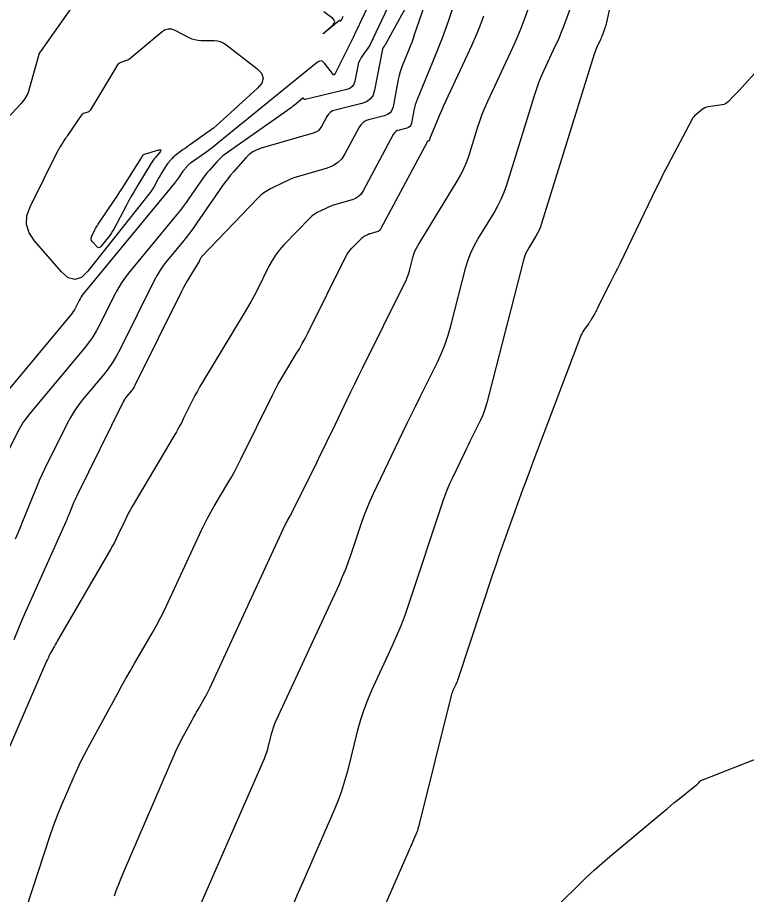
# Model space of a CAD drawing. Extents: x 658976 to 668721, y 639543 to 647196.
# Drawn here: x 661577.9 to 661651.5, y 641499.8 to 641588.4 of the extents above; entities that cross this region are included whole.
import ezdxf

# ---------------------------------------------------------------- set-up
doc = ezdxf.new("R2010")
doc.units = 0
doc.layers.add('Ex_Major Contours', color=7, linetype='Continuous')
doc.layers.add('Ex_Minor Contours', color=7, linetype='Continuous')

msp = doc.modelspace()

# ---------------------------------------------------------------- linework, layer by layer
at = {"layer": 'Ex_Major Contours'}
for points in [[(661616.469, 641591.998), (661613.449, 641585.577), (661613.445, 641585.569), (661613.441, 641585.561), (661613.436, 641585.552), (661613.432, 641585.544), (661613.414, 641585.512), (661613.409, 641585.504), (661613.404, 641585.496), (661613.399, 641585.488), (661613.394, 641585.48), (661612.579, 641584.319), (661612.453, 641584.118), (661612.35, 641583.908), (661612.27, 641583.687), (661612.213, 641583.457), (661611.916, 641581.917), (661611.818, 641581.614), (661611.653, 641581.375), (661611.422, 641581.199), (661611.124, 641581.087), (661606.908, 641580.066), (661606.882, 641580.063), (661606.859, 641580.067), (661606.838, 641580.079), (661606.819, 641580.097), (661606.751, 641580.187), (661606.733, 641580.204), (661606.714, 641580.212), (661606.694, 641580.209), (661606.673, 641580.196), (661605.794, 641579.483), (661605.64, 641579.359), (661605.483, 641579.239), (661605.324, 641579.12), (661605.163, 641579.005), (661598.837, 641574.542), (661598.612, 641574.374), (661598.398, 641574.194), (661598.195, 641574.001), (661598.002, 641573.797), (661597.254, 641572.955), (661597.07, 641572.742), (661596.893, 641572.524), (661596.723, 641572.3), (661596.559, 641572.071), (661595.177, 641570.07), (661594.889, 641569.662), (661594.592, 641569.261), (661594.288, 641568.866), (661593.974, 641568.478), (661589.213, 641562.695), (661588.748, 641562.096), (661588.319, 641561.474), (661587.927, 641560.828), (661587.571, 641560.158), (661586.219, 641557.434), (661585.862, 641556.765), (661585.468, 641556.12), (661585.036, 641555.5), (661584.567, 641554.904), (661579.107, 641548.369), (661578.768, 641547.939), (661578.457, 641547.49), (661578.173, 641547.025), (661577.916, 641546.541), (661576.942, 641544.571)], [(661587.673, 641499.668), (661587.878, 641500.27), (661588.096, 641500.866), (661588.328, 641501.457), (661588.574, 641502.042), (661593.87, 641514.263), (661594.039, 641514.643), (661594.217, 641515.019), (661594.404, 641515.391), (661594.598, 641515.758), (661595.496, 641517.409), (661595.645, 641517.68), (661595.795, 641517.949), (661595.948, 641518.218), (661596.102, 641518.486), (661596.724, 641519.554), (661596.876, 641519.822), (661597.022, 641520.094), (661597.162, 641520.37), (661597.294, 641520.648), (661604.944, 641537.196), (661604.988, 641537.288), (661605.035, 641537.379), (661605.083, 641537.469), (661605.135, 641537.558), (661605.343, 641537.909), (661605.395, 641537.998), (661605.444, 641538.087), (661605.492, 641538.177), (661605.538, 641538.268), (661608.086, 641543.432), (661608.474, 641544.222), (661608.86, 641545.013), (661609.244, 641545.805), (661609.626, 641546.599), (661611.148, 641549.774), (661611.53, 641550.567), (661611.915, 641551.359), (661612.303, 641552.149), (661612.693, 641552.938), (661616.95, 641561.488), (661617.096, 641561.801), (661617.224, 641562.12), (661617.335, 641562.445), (661617.43, 641562.776), (661617.772, 641564.116), (661617.87, 641564.446), (661617.991, 641564.765), (661618.136, 641565.075), (661618.305, 641565.375), (661622.268, 641571.848), (661622.625, 641572.473), (661622.941, 641573.117), (661623.216, 641573.779), (661623.451, 641574.46), (661624.308, 641577.219), (661624.533, 641577.905), (661624.782, 641578.581), (661625.053, 641579.249), (661625.348, 641579.908), (661627.682, 641584.905), (661628.04, 641585.693), (661628.381, 641586.488), (661628.706, 641587.291), (661629.014, 641588.1), (661630.581, 641592.357)]]:
    msp.add_lwpolyline(points, dxfattribs=at)
msp.add_lwpolyline([(661591.676, 641574.089), (661591.566, 641573.942), (661591.462, 641573.79), (661591.363, 641573.634), (661589.914, 641571.245), (661589.644, 641570.792), (661589.38, 641570.336), (661589.123, 641569.876), (661588.872, 641569.413), (661587.585, 641566.997), (661587.462, 641566.777), (661587.329, 641566.564), (661587.187, 641566.356), (661587.035, 641566.155), (661586.302, 641565.229), (661586.198, 641565.13), (661586.092, 641565.096), (661585.985, 641565.125), (661585.876, 641565.219), (661585.437, 641565.721), (661585.35, 641565.85), (661585.309, 641565.984), (661585.315, 641566.125), (661585.366, 641566.271), (661585.682, 641566.905), (661585.762, 641567.059), (661585.847, 641567.211), (661585.937, 641567.359), (661586.031, 641567.505), (661587.642, 641569.893), (661587.93, 641570.324), (661588.215, 641570.758), (661588.496, 641571.194), (661588.774, 641571.632), (661590.386, 641574.2), (661590.408, 641574.235), (661590.43, 641574.269), (661590.453, 641574.302), (661590.476, 641574.336), (661590.568, 641574.469), (661590.593, 641574.5), (661590.622, 641574.525), (661590.655, 641574.545), (661590.692, 641574.559), (661592.148, 641574.98), (661592.289, 641575.007), (661592.355, 641574.986), (661592.348, 641574.917), (661592.266, 641574.8), (661591.792, 641574.233)], close=True, dxfattribs=at)
at = {"layer": 'Ex_Minor Contours'}
for points in [[(661623.554, 641594.534), (661621.335, 641587.962), (661621.038, 641587.107), (661620.728, 641586.257), (661620.404, 641585.413), (661620.066, 641584.573), (661618.218, 641580.088), (661618.115, 641579.818), (661618.026, 641579.544), (661617.95, 641579.266), (661617.888, 641578.984), (661617.635, 641577.673), (661617.578, 641577.495), (661617.481, 641577.354), (661617.345, 641577.251), (661617.169, 641577.185), (661616.389, 641576.996), (661616.207, 641576.932), (661616.05, 641576.836), (661615.917, 641576.708), (661615.81, 641576.547), (661612.769, 641570.846), (661612.563, 641570.533), (661612.308, 641570.278), (661612.007, 641570.083), (661611.658, 641569.946), (661609.879, 641569.433), (661609.651, 641569.362), (661609.428, 641569.281), (661609.208, 641569.189), (661608.992, 641569.087), (661608.138, 641568.659), (661607.931, 641568.544), (661607.735, 641568.412), (661607.551, 641568.265), (661607.38, 641568.101), (661604.776, 641565.397), (661604.332, 641564.901), (661603.93, 641564.375), (661603.57, 641563.82), (661603.251, 641563.236), (661602.057, 641560.841), (661601.753, 641560.246), (661601.436, 641559.657), (661601.108, 641559.075), (661600.767, 641558.5), (661596.541, 641551.528), (661596.28, 641551.087), (661596.029, 641550.64), (661595.788, 641550.188), (661595.556, 641549.731), (661594.648, 641547.891), (661594.417, 641547.433), (661594.177, 641546.98), (661593.928, 641546.532), (661593.67, 641546.089), (661589.443, 641538.969), (661589.242, 641538.62), (661589.05, 641538.266), (661588.867, 641537.908), (661588.694, 641537.545), (661588.018, 641536.083), (661587.845, 641535.719), (661587.663, 641535.36), (661587.473, 641535.006), (661587.274, 641534.656), (661582.021, 641525.634), (661581.913, 641525.447), (661581.806, 641525.26), (661581.702, 641525.072), (661581.598, 641524.883), (661581.186, 641524.126), (661581.086, 641523.936), (661580.989, 641523.744), (661580.897, 641523.549), (661580.81, 641523.352), (661576.209, 641512.697)], [(661638.514, 641593.331), (661637.328, 641587.851), (661637.293, 641587.702), (661637.253, 641587.555), (661637.208, 641587.41), (661637.157, 641587.265), (661636.946, 641586.692), (661636.892, 641586.55), (661636.835, 641586.408), (661636.775, 641586.268), (661636.712, 641586.129), (661636.354, 641585.365), (661636.276, 641585.19), (661636.204, 641585.013), (661636.139, 641584.833), (661636.079, 641584.652), (661630.767, 641567.544), (661630.655, 641567.218), (661630.523, 641566.9), (661630.371, 641566.592), (661630.2, 641566.292), (661629.476, 641565.11), (661629.307, 641564.81), (661629.162, 641564.499), (661629.04, 641564.178), (661628.943, 641563.848), (661625.258, 641549.455), (661625.13, 641549.006), (661624.979, 641548.565), (661624.805, 641548.133), (661624.608, 641547.709), (661623.773, 641546.032), (661623.565, 641545.612), (661623.358, 641545.191), (661623.154, 641544.77), (661622.95, 641544.348), (661621.741, 641541.824), (661621.481, 641541.258), (661621.239, 641540.686), (661621.015, 641540.106), (661620.81, 641539.519), (661617.387, 641529.191), (661617.004, 641528.087), (661616.59, 641526.996), (661616.145, 641525.916), (661615.67, 641524.849), (661613.621, 641520.42), (661613.197, 641519.443), (661612.82, 641518.449), (661612.49, 641517.439), (661612.208, 641516.412), (661611.175, 641512.27), (661610.895, 641511.241), (661610.574, 641510.227), (661610.211, 641509.227), (661609.805, 641508.242), (661607.117, 641502.076), (661606.666, 641501.042), (661606.215, 641500.008), (661605.763, 641498.974)], [(661617.914, 641590.934), (661614.972, 641585.593), (661614.951, 641585.556), (661614.929, 641585.52), (661614.906, 641585.485), (661614.883, 641585.45), (661614.786, 641585.312), (661614.763, 641585.276), (661614.745, 641585.239), (661614.731, 641585.2), (661614.721, 641585.16), (661613.922, 641581.019), (661613.762, 641580.524), (661613.493, 641580.132), (661613.115, 641579.845), (661612.628, 641579.662), (661609.942, 641579.012), (661609.678, 641578.92), (661609.45, 641578.781), (661609.259, 641578.596), (661609.104, 641578.363), (661608.558, 641577.338), (661608.403, 641577.104), (661608.213, 641576.913), (661607.987, 641576.767), (661607.726, 641576.665), (661602.464, 641575.149), (661602.031, 641574.991), (661601.632, 641574.779), (661601.269, 641574.511), (661600.94, 641574.188), (661599.694, 641572.787), (661599.388, 641572.432), (661599.093, 641572.069), (661598.81, 641571.696), (661598.538, 641571.315), (661595.977, 641567.609), (661595.629, 641567.116), (661595.27, 641566.631), (661594.902, 641566.154), (661594.523, 641565.684), (661592.989, 641563.82), (661592.62, 641563.344), (661592.279, 641562.85), (661591.968, 641562.338), (661591.685, 641561.806), (661588.249, 641554.884), (661587.883, 641554.197), (661587.479, 641553.535), (661587.036, 641552.899), (661586.554, 641552.287), (661584.552, 641549.891), (661584.071, 641549.279), (661583.628, 641548.642), (661583.225, 641547.98), (661582.859, 641547.293), (661580.615, 641542.752), (661580.338, 641542.178), (661580.073, 641541.598), (661579.819, 641541.013), (661579.577, 641540.423), (661578.632, 641538.051), (661578.393, 641537.46), (661578.148, 641536.871), (661577.896, 641536.285), (661577.639, 641535.701)], [(661613.588, 641590.21), (661612.514, 641587.927), (661612.261, 641587.393), (661612.004, 641586.861), (661611.744, 641586.331), (661611.48, 641585.803), (661609.892, 641582.644), (661609.888, 641582.637), (661609.884, 641582.631), (661609.875, 641582.618), (661609.873, 641582.615), (661609.872, 641582.612), (661609.87, 641582.608), (661609.869, 641582.605), (661609.865, 641582.58), (661609.863, 641582.576), (661609.861, 641582.572), (661609.857, 641582.569), (661609.852, 641582.567), (661609.805, 641582.556), (661609.795, 641582.555), (661609.787, 641582.556), (661609.779, 641582.56), (661609.773, 641582.567), (661608.867, 641583.75), (661608.708, 641583.905), (661608.539, 641583.97), (661608.36, 641583.946), (661608.17, 641583.832), (661598.139, 641575.687), (661597.854, 641575.459), (661597.565, 641575.237), (661597.273, 641575.02), (661596.977, 641574.807), (661595.344, 641573.655), (661595.269, 641573.599), (661595.197, 641573.538), (661595.129, 641573.474), (661595.065, 641573.405), (661594.814, 641573.123), (661594.752, 641573.052), (661594.693, 641572.979), (661594.636, 641572.904), (661594.581, 641572.827), (661594.118, 641572.156), (661594.021, 641572.02), (661593.922, 641571.885), (661593.82, 641571.753), (661593.715, 641571.623), (661584.537, 641560.476), (661584.41, 641560.311), (661584.292, 641560.141), (661584.184, 641559.963), (661584.086, 641559.779), (661583.715, 641559.031), (661583.617, 641558.848), (661583.509, 641558.671), (661583.39, 641558.5), (661583.262, 641558.337), (661573.396, 641546.529)], [(661583.679, 641589.847), (661580.182, 641584.925), (661580.166, 641584.902), (661580.15, 641584.879), (661580.135, 641584.855), (661580.12, 641584.831), (661580.063, 641584.735), (661580.049, 641584.711), (661580.037, 641584.686), (661580.027, 641584.66), (661580.018, 641584.634), (661578.937, 641580.773), (661578.904, 641580.67), (661578.862, 641580.57), (661578.813, 641580.475), (661578.755, 641580.383), (661578.509, 641580.024), (661578.446, 641579.935), (661578.379, 641579.849), (661578.31, 641579.766), (661578.237, 641579.685), (661574.331, 641575.545)], [(661618.909, 641589.489), (661617.932, 641586.597), (661617.802, 641586.221), (661617.665, 641585.847), (661617.522, 641585.475), (661617.374, 641585.106), (661616.767, 641583.633), (661616.625, 641583.261), (661616.502, 641582.885), (661616.398, 641582.502), (661616.313, 641582.114), (661615.779, 641579.346), (661615.67, 641579.009), (661615.487, 641578.743), (661615.23, 641578.548), (661614.899, 641578.423), (661613.425, 641578.067), (661613.081, 641577.947), (661612.783, 641577.766), (661612.534, 641577.523), (661612.332, 641577.22), (661610.93, 641574.592), (661610.599, 641574.09), (661610.191, 641573.682), (661609.707, 641573.368), (661609.147, 641573.148), (661606.238, 641572.31), (661605.868, 641572.194), (661605.504, 641572.062), (661605.147, 641571.913), (661604.797, 641571.747), (661603.408, 641571.051), (661603.07, 641570.864), (661602.752, 641570.65), (661602.453, 641570.41), (661602.174, 641570.143), (661596.489, 641564.241), (661596.461, 641564.209), (661596.436, 641564.176), (661596.413, 641564.14), (661596.392, 641564.103), (661596.316, 641563.951), (661596.297, 641563.913), (661596.277, 641563.875), (661596.256, 641563.838), (661596.234, 641563.801), (661595.157, 641562.024), (661594.973, 641561.713), (661594.796, 641561.399), (661594.626, 641561.082), (661594.462, 641560.761), (661589.719, 641551.203), (661589.64, 641551.054), (661589.552, 641550.91), (661589.456, 641550.772), (661589.351, 641550.639), (661588.917, 641550.12), (661588.813, 641549.987), (661588.717, 641549.849), (661588.629, 641549.705), (661588.55, 641549.556), (661583.855, 641540.057), (661583.752, 641539.843), (661583.653, 641539.627), (661583.559, 641539.409), (661583.469, 641539.189), (661583.117, 641538.307), (661583.028, 641538.086), (661582.936, 641537.867), (661582.843, 641537.649), (661582.747, 641537.432), (661578.548, 641528.045), (661578.409, 641527.731), (661578.274, 641527.416), (661578.141, 641527.099), (661578.012, 641526.781), (661577.502, 641525.506)], [(661594.911, 641495.455), (661602.793, 641513.537), (661602.922, 641513.849), (661603.037, 641514.166), (661603.138, 641514.486), (661603.227, 641514.812), (661603.554, 641516.123), (661603.643, 641516.448), (661603.748, 641516.768), (661603.867, 641517.082), (661604.001, 641517.391), (661610.366, 641531.153), (661610.698, 641531.899), (661611.009, 641532.653), (661611.298, 641533.415), (661611.566, 641534.186), (661612.594, 641537.287), (661612.863, 641538.058), (661613.156, 641538.819), (661613.473, 641539.57), (661613.814, 641540.311), (661616.781, 641546.502), (661617.208, 641547.389), (661617.639, 641548.274), (661618.072, 641549.158), (661618.51, 641550.04), (661620.264, 641553.565), (661620.679, 641554.455), (661621.045, 641555.364), (661621.362, 641556.29), (661621.63, 641557.235), (661623.142, 641563.139), (661623.362, 641563.884), (661623.636, 641564.607), (661623.964, 641565.307), (661624.345, 641565.984), (661625.976, 641568.649), (661626.362, 641569.325), (661626.704, 641570.021), (661627.002, 641570.737), (661627.255, 641571.473), (661630.085, 641580.588), (661630.285, 641581.194), (661630.505, 641581.793), (661630.745, 641582.383), (661631.005, 641582.966), (661632.197, 641585.517), (661632.407, 641585.981), (661632.608, 641586.448), (661632.799, 641586.92), (661632.98, 641587.396), (661633.684, 641589.309)], [(661610.716, 641588.442), (661610.65, 641588.303), (661610.634, 641588.269), (661610.618, 641588.235), (661610.601, 641588.201), (661610.584, 641588.167), (661610.497, 641587.994), (661610.49, 641587.983), (661610.481, 641587.978), (661610.473, 641587.981), (661610.463, 641587.99), (661610.424, 641588.041), (661610.414, 641588.051), (661610.403, 641588.055), (661610.392, 641588.054), (661610.38, 641588.047), (661608.941, 641586.878), (661608.788, 641586.756), (661608.734, 641586.72), (661608.778, 641586.767), (661608.922, 641586.9), (661609.723, 641587.628), (661609.854, 641587.787), (661609.893, 641587.942), (661609.841, 641588.094), (661609.698, 641588.242), (661608.793, 641588.939)], [(661578.787, 641498.475), (661581.171, 641505.766), (661581.431, 641506.531), (661581.708, 641507.289), (661582.003, 641508.041), (661582.316, 641508.786), (661583.602, 641511.752), (661583.931, 641512.49), (661584.277, 641513.22), (661584.639, 641513.942), (661585.017, 641514.656), (661587.953, 641520.053), (661588.378, 641520.828), (661588.809, 641521.6), (661589.245, 641522.369), (661589.688, 641523.135), (661591.467, 641526.191), (661591.903, 641526.96), (661592.32, 641527.739), (661592.719, 641528.527), (661593.1, 641529.325), (661596.458, 641536.589), (661596.752, 641537.205), (661597.062, 641537.813), (661597.387, 641538.412), (661597.728, 641539.004), (661599.123, 641541.353), (661599.466, 641541.944), (661599.798, 641542.54), (661600.117, 641543.144), (661600.425, 641543.753), (661603.615, 641550.218), (661603.887, 641550.755), (661604.17, 641551.285), (661604.465, 641551.809), (661604.771, 641552.326), (661606.019, 641554.384), (661606.325, 641554.902), (661606.621, 641555.425), (661606.905, 641555.955), (661607.179, 641556.49), (661611.033, 641564.222), (661611.157, 641564.449), (661611.297, 641564.665), (661611.453, 641564.869), (661611.626, 641565.062), (661612.585, 641566.058), (661612.649, 641566.12), (661612.718, 641566.175), (661612.791, 641566.224), (661612.869, 641566.267), (661613.188, 641566.427), (661613.269, 641566.465), (661613.351, 641566.499), (661613.434, 641566.53), (661613.519, 641566.556), (661614.184, 641566.748), (661614.315, 641566.799), (661614.428, 641566.872), (661614.523, 641566.967), (661614.6, 641567.084), (661619.289, 641575.875), (661619.301, 641575.893), (661619.316, 641575.907), (661619.333, 641575.918), (661619.353, 641575.925), (661619.44, 641575.946), (661619.46, 641575.953), (661619.475, 641575.965), (661619.486, 641575.98), (661619.492, 641576), (661619.52, 641576.146), (661619.527, 641576.177), (661619.535, 641576.208), (661619.545, 641576.238), (661619.557, 641576.268), (661620.324, 641578.131), (661620.458, 641578.45), (661620.595, 641578.768), (661620.736, 641579.084), (661620.881, 641579.399), (661623.299, 641584.574), (661623.74, 641585.546), (661624.161, 641586.526), (661624.561, 641587.515), (661624.94, 641588.512)], [(661652.958, 641583.438), (661650.679, 641580.947), (661650.552, 641580.809), (661650.422, 641580.672), (661650.292, 641580.536), (661650.16, 641580.402), (661649.629, 641579.869), (661649.49, 641579.749), (661649.337, 641579.655), (661649.171, 641579.587), (661648.992, 641579.545), (661647.596, 641579.329), (661647.42, 641579.29), (661647.254, 641579.229), (661647.098, 641579.146), (661646.951, 641579.042), (661646.384, 641578.578), (661646.25, 641578.456), (661646.129, 641578.323), (661646.023, 641578.179), (661645.93, 641578.023), (661643.816, 641574.021), (661643.438, 641573.298), (661643.067, 641572.572), (661642.702, 641571.843), (661642.344, 641571.11), (661638.662, 641563.492), (661638.426, 641563.007), (661638.188, 641562.522), (661637.947, 641562.038), (661637.705, 641561.555), (661636.371, 641558.916), (661636.307, 641558.789), (661636.24, 641558.663), (661636.172, 641558.538), (661636.102, 641558.414), (661635.82, 641557.92), (661635.748, 641557.797), (661635.673, 641557.676), (661635.595, 641557.557), (661635.514, 641557.44), (661635.048, 641556.781), (661634.948, 641556.63), (661634.859, 641556.473), (661634.779, 641556.311), (661634.71, 641556.144), (661629.908, 641543.461), (661629.558, 641542.53), (661629.211, 641541.598), (661628.867, 641540.665), (661628.527, 641539.73), (661627.174, 641535.988), (661626.839, 641535.052), (661626.51, 641534.113), (661626.187, 641533.172), (661625.871, 641532.229), (661622.348, 641521.6), (661622.297, 641521.454), (661622.243, 641521.31), (661622.184, 641521.168), (661622.121, 641521.027), (661621.862, 641520.467), (661621.801, 641520.326), (661621.747, 641520.182), (661621.699, 641520.036), (661621.658, 641519.888), (661618.354, 641506.646), (661618.299, 641506.445), (661618.236, 641506.246), (661618.165, 641506.05), (661618.086, 641505.857), (661617.752, 641505.091), (661617.668, 641504.9), (661617.585, 641504.708), (661617.501, 641504.517), (661617.417, 641504.325), (661611.116, 641489.92)], [(661630.655, 641496.994), (661634.571, 641500.831), (661635.327, 641501.557), (661636.097, 641502.269), (661636.881, 641502.965), (661637.679, 641503.647), (661643.137, 641508.22), (661643.471, 641508.498), (661643.806, 641508.774), (661644.143, 641509.048), (661644.482, 641509.32), (661646.422, 641510.869), (661646.469, 641510.909), (661646.515, 641510.95), (661646.559, 641510.994), (661646.601, 641511.039), (661646.766, 641511.225), (661646.809, 641511.269), (661646.857, 641511.306), (661646.908, 641511.338), (661646.964, 641511.363), (661655.529, 641514.702)]]:
    msp.add_lwpolyline(points, dxfattribs=at)
msp.add_lwpolyline([(661592.987, 641573.552), (661592.912, 641573.451), (661592.841, 641573.348), (661592.774, 641573.242), (661592.354, 641572.55), (661592.264, 641572.399), (661592.175, 641572.246), (661592.089, 641572.092), (661592.005, 641571.936), (661591.663, 641571.295), (661591.575, 641571.138), (661591.481, 641570.986), (661591.379, 641570.838), (661591.271, 641570.695), (661584.972, 641562.731), (661584.322, 641562.115), (661583.662, 641561.899), (661582.992, 641562.083), (661582.313, 641562.667), (661579.577, 641565.8), (661579.037, 641566.602), (661578.783, 641567.44), (661578.816, 641568.316), (661579.137, 641569.228), (661581.993, 641574.964), (661582.035, 641575.044), (661582.078, 641575.122), (661582.125, 641575.198), (661582.173, 641575.273), (661582.377, 641575.574), (661582.425, 641575.647), (661582.473, 641575.72), (661582.52, 641575.793), (661582.567, 641575.867), (661582.752, 641576.162), (661582.799, 641576.236), (661582.847, 641576.309), (661582.895, 641576.381), (661582.944, 641576.453), (661584.395, 641578.549), (661584.45, 641578.616), (661584.513, 641578.671), (661584.585, 641578.713), (661584.666, 641578.744), (661585.005, 641578.842), (661585.085, 641578.873), (661585.155, 641578.917), (661585.215, 641578.973), (661585.266, 641579.043), (661587.995, 641583.578), (661588.063, 641583.672), (661588.145, 641583.75), (661588.239, 641583.811), (661588.347, 641583.855), (661588.804, 641584), (661588.915, 641584.041), (661589.021, 641584.092), (661589.121, 641584.154), (661589.216, 641584.225), (661592.491, 641586.946), (661592.788, 641587.136), (661593.095, 641587.222), (661593.414, 641587.204), (661593.744, 641587.083), (661595.175, 641586.348), (661595.471, 641586.216), (661595.777, 641586.121), (661596.091, 641586.062), (661596.415, 641586.04), (661597.727, 641586.025), (661598.047, 641585.996), (661598.349, 641585.919), (661598.635, 641585.792), (661598.903, 641585.616), (661602.038, 641583.199), (661602.499, 641582.723), (661602.667, 641582.236), (661602.539, 641581.736), (661602.118, 641581.225), (661598.273, 641577.729), (661597.964, 641577.457), (661597.647, 641577.195), (661597.322, 641576.943), (661596.988, 641576.701), (661595.325, 641575.532), (661595.145, 641575.404), (661594.966, 641575.276), (661594.788, 641575.146), (661594.611, 641575.016), (661593.751, 641574.377), (661593.653, 641574.3), (661593.559, 641574.217), (661593.471, 641574.129), (661593.388, 641574.035), (661593.065, 641573.649)], close=True, dxfattribs=at)

doc.saveas('drawing.dxf')
